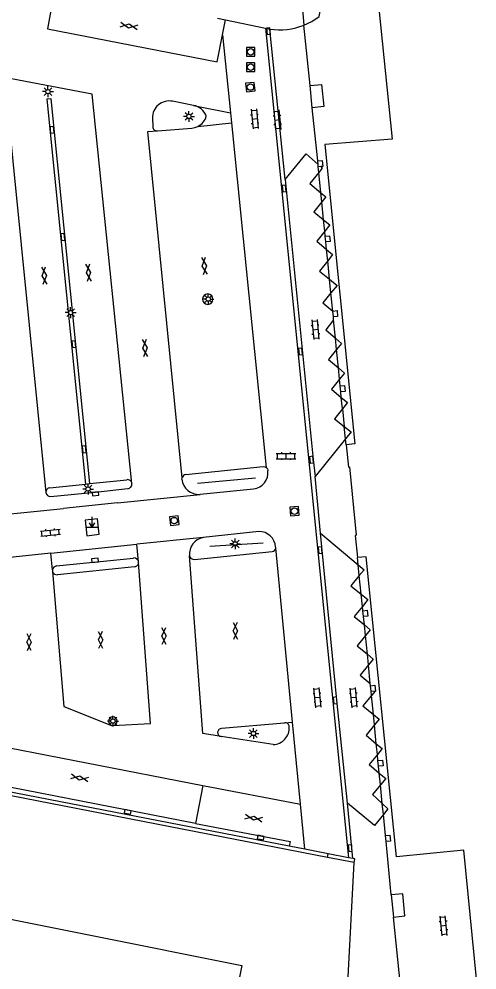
# Model space of a CAD drawing. Extents: x 131000 to 133013, y 393000 to 396501.
# Drawn here: x 132654.7 to 132707.9, y 394842.2 to 394952.6 of the extents above; entities that cross this region are included whole.
import ezdxf

# ---------------------------------------------------------------- set-up
doc = ezdxf.new("R2010")
doc.units = 0
for name, color, linetype in [('gg-afsc-hekwerk', 7, 'Continuous'), ('gg-bbg-hoofdgebouw', 7, 'Continuous'), ('gg-bbg-onder overbouw', 7, 'Continuous'), ('gg-bbg-pand overbouw', 7, 'Continuous'), ('gg-bbg-pilaar onder overbouw', 7, 'Continuous'), ('gg-bbg-pilaar pand', 7, 'Continuous'), ('gg-knt-verharding', 7, 'Continuous'), ('gg-knt-verharding nz', 7, 'Continuous'), ('gt-grn-groenlijn', 7, 'Continuous'), ('gt-symb-gesloten verharding', 7, 'Continuous'), ('gt-symb-klinker verharding', 7, 'Continuous'), ('gt-symb-kolk', 7, 'Continuous'), ('gt-symb-lichtmast', 7, 'Continuous'), ('gt-symb-markant object', 7, 'Continuous'), ('gt-symb-rioolschacht', 7, 'Continuous')]:
    doc.layers.add(name, color=color, linetype=linetype)

# ---------------------------------------------------------------- blocks, each defined once
blk = doc.blocks.new('gt0-KL1')
at = {"layer": 'gt-symb-klinker verharding'}
for p, q in [((-1.15, 0.3), (1.15, 0.3)), ((-1, -0.3), (-1, 0.3)), ((-0.5, 0.3), (-0.5, 0.45)), ((0, -0.3), (0, 0.3)), ((0.5, 0.3), (0.5, 0.45)), ((1, -0.3), (1, 0.3)), ((-1.15, -0.3), (1.15, -0.3)), ((-0.5, -0.45), (-0.5, -0.3)), ((0.5, -0.45), (0.5, -0.3))]:
    blk.add_line(p, q, dxfattribs=at)
blk = doc.blocks.new('gt0-KOLK')
at = {"layer": 'gt-symb-kolk'}
blk.add_lwpolyline([(0, 0), (0.37, 0), (0.37, 0.4), (-0.38, 0.4), (-0.38, 0), (0, 0)], dxfattribs=at)
blk = doc.blocks.new('gt0-LMAST')
at = {"layer": 'gt-symb-lichtmast'}
for p, q in [((-0.18, 0.17), (-0.45, 0.44)), ((-0.01, 0.25), (-0.01, 0.62)), ((0.17, 0.17), (0.44, 0.44)), ((-0.26, 0), (-0.63, 0)), ((-0.18, -0.18), (-0.45, -0.45)), ((-0.01, -0.25), (-0.01, -0.63)), ((0.44, -0.45), (0.17, -0.18)), ((0.24, 0), (0.62, 0))]:
    blk.add_line(p, q, dxfattribs=at)
blk.add_circle((-0.01, 0), 0.25, dxfattribs=at)
blk = doc.blocks.new('gt0-GESVH1')
at = {"layer": 'gt-symb-gesloten verharding'}
for p, q in [((-0.99, -0.26), (0.01, 0.24)), ((0.01, -0.26), (-0.99, 0.24)), ((0.01, 0.24), (1.01, -0.26)), ((1.01, 0.24), (0.01, -0.26))]:
    blk.add_line(p, q, dxfattribs=at)
blk = doc.blocks.new('gt0-RS')
at = {"layer": 'gt-symb-rioolschacht'}
blk.add_lwpolyline([(-0.5, -0.5), (0.5, -0.5), (0.5, 0.5), (-0.5, 0.5)], close=True, dxfattribs=at)
blk.add_circle((0, 0), 0.375, dxfattribs=at)
blk = doc.blocks.new('gt0-MARKOB')
at = {"layer": 'gt-symb-markant object'}
for p, q in [((0, 0), (0, 1.2)), ((-0.75, 0), (0.75, 0)), ((0, 0), (-0.3, 0.52)), ((0, 0), (0.3, 0.52))]:
    blk.add_line(p, q, dxfattribs=at)

msp = doc.modelspace()

# ---------------------------------------------------------------- linework, layer by layer
at = {"layer": 'gg-afsc-hekwerk'}
for p, q in [((132690.55, 394855.26), (132621.73, 394868.65)), ((132693.65, 394854.66), (132690.55, 394855.26)), ((132692.91, 394840.68), (132693.65, 394854.66))]:
    msp.add_line(p, q, dxfattribs=at)
msp.add_lwpolyline([(132676.86, 394824.07), (132673.49, 394807.24), (132620.35, 394817.82), (132627.47, 394853.37), (132680.6, 394842.73), (132677.25, 394826.03)], dxfattribs=at)
at = {"layer": 'gg-bbg-hoofdgebouw'}
msp.add_lwpolyline([(132692.71, 394903.16), (132693, 394900.59), (132693.1, 394900.63), (132693.87, 394892.69), (132693.77, 394892.66), (132694.03, 394890.08)], dxfattribs=at)
at = {"layer": 'gg-bbg-onder overbouw'}
for points in [[(132696.48, 394954.49), (132696.49, 394954.31), (132696.3, 394954.29), (132696.34, 394953.84), (132696.53, 394953.85), (132698.08, 394938.66), (132690.25, 394938.07), (132693.74, 394903.31), (132692.71, 394903.16)], [(132707.92, 394840.51), (132707.9, 394840.68), (132707.69, 394840.66), (132707.65, 394841.14), (132707.85, 394841.16), (132706.39, 394856.12), (132698.56, 394855.33), (132695.05, 394890.19), (132694.03, 394890.08)]]:
    msp.add_lwpolyline(points, dxfattribs=at)
at = {"layer": 'gg-bbg-pand overbouw'}
for p, q in [((132688.53, 394944.89), (132687.83, 394951.91)), ((132689.44, 394936.14), (132688.79, 394942.32)), ((132689.56, 394934.81), (132689.49, 394935.45)), ((132689.8, 394932.43), (132689.56, 394934.81)), ((132689.9, 394931.41), (132689.8, 394932.43)), ((132690.11, 394929.29), (132689.9, 394931.41)), ((132690.24, 394927.99), (132690.11, 394929.29)), ((132690.3, 394927.42), (132690.24, 394927.99)), ((132690.45, 394925.87), (132690.36, 394926.74)), ((132690.58, 394924.55), (132690.45, 394925.87)), ((132690.8, 394922.41), (132690.58, 394924.55)), ((132690.96, 394920.82), (132690.8, 394922.41)), ((132691.18, 394918.71), (132690.96, 394920.82)), ((132691.27, 394917.7), (132691.24, 394918.04)), ((132691.49, 394915.56), (132691.27, 394917.7)), ((132691.62, 394914.25), (132691.49, 394915.56)), ((132691.83, 394912.11), (132691.62, 394914.25)), ((132691.96, 394910.81), (132691.83, 394912.11)), ((132692.04, 394910.04), (132691.96, 394910.81)), ((132692.16, 394908.69), (132692.1, 394909.35)), ((132692.3, 394907.34), (132692.16, 394908.69)), ((132692.3, 394907.34), (132692.5, 394905.32)), ((132692.64, 394903.88), (132692.5, 394905.32)), ((132692.71, 394903.16), (132692.64, 394903.88)), ((132694.12, 394889.24), (132694.03, 394890.08)), ((132694.25, 394887.99), (132694.12, 394889.24)), ((132694.47, 394885.84), (132694.25, 394887.99)), ((132694.61, 394884.42), (132694.47, 394885.84)), ((132694.66, 394883.91), (132694.61, 394884.42)), ((132694.84, 394882.27), (132694.74, 394883.24)), ((132694.97, 394881.02), (132694.84, 394882.27)), ((132695.19, 394878.86), (132694.97, 394881.02)), ((132695.31, 394877.62), (132695.19, 394878.86)), ((132695.53, 394875.46), (132695.31, 394877.62)), ((132695.55, 394875.2), (132695.53, 394875.46)), ((132695.68, 394874.08), (132695.63, 394874.53)), ((132695.89, 394871.88), (132695.68, 394874.08)), ((132696.01, 394870.65), (132695.89, 394871.88)), ((132696.23, 394868.46), (132696.01, 394870.65)), ((132696.35, 394867.23), (132696.23, 394868.46)), ((132696.42, 394866.51), (132696.35, 394867.23)), ((132696.57, 394865.05), (132696.49, 394865.85)), ((132696.71, 394863.69), (132696.57, 394865.05)), ((132696.92, 394861.53), (132696.71, 394863.69)), ((132697.05, 394860.26), (132696.92, 394861.53)), ((132697.29, 394857.82), (132697.05, 394860.26)), ((132697.97, 394850.92), (132697.36, 394857.12)), ((132699.03, 394840.39), (132698.23, 394848.35))]:
    msp.add_line(p, q, dxfattribs=at)
msp.add_lwpolyline([(132689.77, 394953.92), (132687.65, 394953.74), (132687.83, 394951.91)], dxfattribs=at)
at = {"layer": 'gg-bbg-pilaar onder overbouw'}
for p, q in [((132689.78, 394935.48), (132689.49, 394935.45)), ((132696.09, 394874.59), (132695.63, 394874.53))]:
    msp.add_line(p, q, dxfattribs=at)
for points in [[(132688.53, 394944.89), (132689.86, 394945.03), (132690.12, 394942.45), (132688.79, 394942.32)], [(132689.44, 394936.14), (132689.95, 394936.18), (132690.01, 394935.5), (132689.78, 394935.48)], [(132690.3, 394927.42), (132690.81, 394927.46), (132690.87, 394926.79), (132690.36, 394926.74)], [(132691.18, 394918.71), (132691.68, 394918.76), (132691.74, 394918.09), (132691.24, 394918.04)], [(132692.04, 394910.04), (132692.54, 394910.08), (132692.6, 394909.39), (132692.1, 394909.35)], [(132694.66, 394883.91), (132695.18, 394883.97), (132695.26, 394883.3), (132694.74, 394883.24)], [(132695.55, 394875.2), (132696.07, 394875.26), (132696.14, 394874.59), (132696.09, 394874.59)], [(132696.42, 394866.51), (132696.94, 394866.57), (132697.02, 394865.91), (132696.49, 394865.85)], [(132697.29, 394857.82), (132697.8, 394857.86), (132697.87, 394857.17), (132697.36, 394857.12)], [(132698.23, 394848.35), (132699.55, 394848.49), (132699.29, 394851.06), (132697.97, 394850.92)]]:
    msp.add_lwpolyline(points, dxfattribs=at)
at = {"layer": 'gg-bbg-pilaar pand'}
for p, q in [((132688.79, 394942.32), (132688.53, 394944.89)), ((132689.47, 394935.75), (132689.44, 394936.14)), ((132689.49, 394935.45), (132689.47, 394935.75)), ((132690.36, 394926.74), (132690.3, 394927.42)), ((132691.24, 394918.04), (132691.18, 394918.71)), ((132692.1, 394909.35), (132692.04, 394910.04)), ((132694.74, 394883.24), (132694.66, 394883.91)), ((132695.63, 394874.53), (132695.55, 394875.2)), ((132696.49, 394865.85), (132696.42, 394866.51)), ((132697.36, 394857.12), (132697.29, 394857.82)), ((132697.97, 394850.92), (132698.23, 394848.35))]:
    msp.add_line(p, q, dxfattribs=at)
at = {"layer": 'gg-knt-verharding'}
for p, q in [((132677.78, 394952.72), (132678.73, 394952.53)), ((132678.73, 394952.53), (132683.36, 394951.55)), ((132678.37, 394950.79), (132679.29, 394941.74)), ((132683.36, 394951.55), (132683.88, 394951.45)), ((132675.02, 394942.6), (132672.57, 394943.07)), ((132670.23, 394941.11), (132670.27, 394940.13)), ((132679.29, 394941.74), (132679.41, 394940.58)), ((132679.41, 394940.58), (132683.45, 394900.55)), ((132683.65, 394900.22), (132683.65, 394900.17)), ((132662.98, 394898.68), (132667.25, 394899.12)), ((132673.66, 394899.2), (132673.68, 394899.36)), ((132658.31, 394898.2), (132662.47, 394898.63)), ((132662.47, 394898.63), (132662.98, 394898.68)), ((132681.97, 394898.05), (132675.76, 394897.42)), ((132666.17, 394896.43), (132675.76, 394897.42)), ((132650.39, 394894.81), (132659.92, 394895.78)), ((132666.17, 394896.43), (132659.92, 394895.78)), ((132676.12, 394892.42), (132668.42, 394891.64)), ((132682.58, 394893.1), (132676.12, 394892.42)), ((132658.43, 394890.6), (132668.42, 394891.64)), ((132684.55, 394891.22), (132684.54, 394891.32)), ((132686.49, 394870.99), (132684.55, 394891.22)), ((132658.43, 394890.6), (132650.68, 394889.8)), ((132658.63, 394888.65), (132658.43, 394890.6)), ((132659.1, 394889.11), (132668.05, 394890.03)), ((132675.12, 394889.87), (132684.12, 394890.8)), ((132668.15, 394889.03), (132659.21, 394888.09)), ((132668.63, 394889.57), (132668.63, 394889.57)), ((132678.26, 394870.26), (132685.58, 394870.9)), ((132687.41, 394861.46), (132686.49, 394870.99)), ((132684.24, 394868.37), (132678.2, 394869.3)), ((132675.23, 394859.22), (132633.42, 394867.33)), ((132687.91, 394856.23), (132687.41, 394861.46)), ((132687.91, 394856.23), (132686.12, 394856.57)), ((132690.65, 394855.7), (132687.91, 394856.23)), ((132690.55, 394855.26), (132690.65, 394855.7)), ((132692.98, 394855.24), (132690.65, 394855.7)), ((132693.5, 394855.14), (132692.98, 394855.24)), ((132693.73, 394855.1), (132693.5, 394855.14)), ((132693.65, 394854.66), (132693.73, 394855.1))]:
    msp.add_line(p, q, dxfattribs=at)
for points in [[(132662.98, 394898.68), (132658.49, 394943.35), (132657.97, 394943.3), (132662.47, 394898.63)], [(132670.81, 394939.63), (132674.81, 394939.96), (132675.17, 394940.02), (132675.5, 394940.15)], [(132674.12, 394899.74), (132683.1, 394900.65), (132683.29, 394900.63), (132683.45, 394900.55)], [(132683.45, 394900.55), (132683.58, 394900.4), (132683.65, 394900.22)], [(132658.41, 394897.18), (132663.59, 394897.7), (132667.36, 394898.1)], [(132663.84, 394894.6), (132662.43, 394894.45), (132662.62, 394892.63), (132664.06, 394892.8), (132663.84, 394894.6)], [(132668.63, 394889.57), (132668.63, 394889.58), (132668.42, 394891.64)], [(132686.12, 394856.57), (132622.61, 394868.89), (132622.72, 394869.42)], [(132675.23, 394859.22), (132686.22, 394857.1), (132686.12, 394856.57)]]:
    msp.add_lwpolyline(points, dxfattribs=at)
for centre, radius, start, end in [((132685.02, 394959), 7.63, 261.4224, 291.649), ((132672.17, 394941.17), 1.94, 77.9116, 181.9445), ((132674.62, 394940.65), 1.99, 20.3926, 78.4306), ((132674.68, 394941.83), 1.87, 296.1638, 344.9385), ((132670.79, 394940.15), 0.521, 182.2632, 272.8774), ((132676.65, 394920.09), 0.605, 180, 0), ((132676.65, 394920.09), 0.605, 0, 180), ((132681.72, 394899.98), 1.94, 277.3864, 5.7764), ((132667.35, 394898.62), 0.516, 6.0701, 100.8542), ((132675.63, 394899.4), 1.98, 185.9586, 273.6447), ((132674.19, 394899.22), 0.526, 97.6068, 163.6175), ((132658.37, 394897.69), 0.51, 97.1904, 185.5906), ((132667.35, 394898.62), 0.515, 271.1552, 6.104), ((132658.37, 394897.69), 0.51, 185.4922, 274.4866), ((132676.47, 394890.52), 1.93, 100.555, 186.6083), ((132682.65, 394891.21), 1.89, 3.4575, 92.1787), ((132684.12, 394891.23), 0.43, 270.1473, 358.9101), ((132668.09, 394889.49), 0.55, 9.1963, 94.0385), ((132675.07, 394890.39), 0.525, 189.8481, 276.3165), ((132659.14, 394888.6), 0.51, 93.6388, 174.8984), ((132668.13, 394889.53), 0.508, 272.7811, 3.7152), ((132659.15, 394888.6), 0.522, 175.0523, 194.2008), ((132659.14, 394888.61), 0.518, 195.0324, 277.634), ((132665.64, 394871.08), 0.5, 0, 180), ((132665.64, 394871.08), 0.5, 180, 0), ((132678.29, 394869.77), 0.486, 93.5371, 258.8505), ((132684.17, 394870.33), 1.96, 272.0342, 2.9677), ((132685.62, 394870.41), 0.5, 2.5959, 95.0472)]:
    msp.add_arc(centre, radius, start, end, dxfattribs=at)
at = {"layer": 'gg-knt-verharding nz'}
for p, q in [((132678.37, 394950.79), (132678.73, 394952.53)), ((132683.36, 394951.55), (132692.98, 394855.24)), ((132685.64, 394933.99), (132683.88, 394951.45)), ((132675.02, 394942.6), (132679.29, 394941.74)), ((132675.5, 394940.15), (132679.41, 394940.58)), ((132692.64, 394903.88), (132689.11, 394899.49)), ((132689.74, 394892.91), (132689.11, 394899.49)), ((132689.74, 394892.91), (132694.12, 394889.24)), ((132696.09, 394874.59), (132695.68, 394874.08)), ((132685.58, 394870.9), (132686.49, 394870.99)), ((132676.08, 394863.63), (132675.23, 394859.22)), ((132676.08, 394863.63), (132687.41, 394861.46))]:
    msp.add_line(p, q, dxfattribs=at)
for points in [[(132658.94, 394956.42), (132658.04, 394951.5), (132677.74, 394947.67), (132678.37, 394950.79)], [(132687.83, 394951.91), (132688.75, 394952.34), (132689.6, 394952.9), (132689.77, 394953.92)], [(132667.86, 394898.67), (132663.24, 394943.91), (132653.07, 394945.82), (132657.86, 394897.64)], [(132673.68, 394899.36), (132669.69, 394939.55), (132670.81, 394939.63)], [(132685.64, 394933.99), (132688.1, 394936.98), (132689.47, 394935.75)], [(132689.78, 394935.48), (132689.96, 394935.31), (132689.56, 394934.81)], [(132689.56, 394934.81), (132688.49, 394933.51), (132689.8, 394932.43)], [(132685.64, 394933.99), (132688.89, 394901.48), (132689.11, 394899.49)], [(132689.8, 394932.43), (132690.36, 394931.97), (132689.9, 394931.41)], [(132689.9, 394931.41), (132688.96, 394930.25), (132690.11, 394929.29)], [(132690.11, 394929.29), (132690.82, 394928.71), (132690.24, 394927.99)], [(132690.24, 394927.99), (132689.31, 394926.83), (132690.45, 394925.87)], [(132690.45, 394925.87), (132691.15, 394925.28), (132690.58, 394924.55)], [(132690.58, 394924.55), (132689.65, 394923.36), (132690.8, 394922.41)], [(132690.8, 394922.41), (132691.67, 394921.7), (132690.96, 394920.82)], [(132690.96, 394920.82), (132690.03, 394919.65), (132691.18, 394918.71)], [(132691.27, 394917.7), (132690.35, 394916.52), (132691.49, 394915.56)], [(132691.49, 394915.56), (132692.19, 394914.96), (132691.62, 394914.25)], [(132691.62, 394914.25), (132690.68, 394913.07), (132691.83, 394912.11)], [(132691.83, 394912.11), (132692.53, 394911.52), (132691.96, 394910.81)], [(132691.96, 394910.81), (132691.01, 394909.63), (132692.16, 394908.69)], [(132692.16, 394908.69), (132692.89, 394908.09), (132692.3, 394907.34)], [(132692.3, 394907.34), (132691.39, 394906.19), (132692.5, 394905.32)], [(132692.5, 394905.32), (132693.29, 394904.69), (132692.64, 394903.88)], [(132692.87, 394861.58), (132691.66, 394873.53), (132689.74, 394892.91)], [(132678.2, 394869.3), (132676.08, 394869.67), (132674.55, 394890.3)], [(132658.64, 394888.47), (132659.93, 394872.78), (132665.49, 394870.58), (132665.63, 394870.57), (132670.01, 394870.83), (132668.63, 394889.57)], [(132694.12, 394889.24), (132694.8, 394888.67), (132694.25, 394887.99)], [(132694.25, 394887.99), (132693.28, 394886.81), (132694.47, 394885.84)], [(132694.47, 394885.84), (132695.24, 394885.21), (132694.61, 394884.42)], [(132694.61, 394884.42), (132693.65, 394883.24), (132694.84, 394882.27)], [(132694.84, 394882.27), (132695.53, 394881.71), (132694.97, 394881.02)], [(132694.97, 394881.02), (132694, 394879.83), (132695.19, 394878.86)], [(132695.19, 394878.86), (132695.86, 394878.3), (132695.31, 394877.62)], [(132695.31, 394877.62), (132694.35, 394876.43), (132695.53, 394875.46)], [(132695.68, 394874.08), (132694.68, 394872.86), (132695.89, 394871.88)], [(132633.42, 394867.33), (132634.33, 394871.75), (132635.52, 394871.51), (132676.08, 394863.63)], [(132695.89, 394871.88), (132696.56, 394871.34), (132696.01, 394870.65)], [(132696.01, 394870.65), (132695.05, 394869.45), (132696.23, 394868.46)], [(132696.23, 394868.46), (132696.89, 394867.91), (132696.35, 394867.23)], [(132696.35, 394867.23), (132695.38, 394866.04), (132696.57, 394865.05)], [(132696.57, 394865.05), (132697.32, 394864.43), (132696.71, 394863.69)], [(132696.71, 394863.69), (132695.79, 394862.57), (132696.92, 394861.53)], [(132697.05, 394860.26), (132696.02, 394858.99), (132692.87, 394861.58)], [(132693.5, 394855.14), (132693.4, 394856.36), (132692.87, 394861.58)], [(132696.92, 394861.53), (132697.58, 394860.93), (132697.05, 394860.26)]]:
    msp.add_lwpolyline(points, dxfattribs=at)
at = {"layer": 'gt-grn-groenlijn'}
for p, q in [((132675.48, 394898.71), (132682.21, 394899.34)), ((132676.91, 394891.42), (132683.1, 394891.81))]:
    msp.add_line(p, q, dxfattribs=at)

# ---------------------------------------------------------------- block references
at = {"layer": 'gt-symb-gesloten verharding'}
for p, rotation in [((132667.5, 394951.82), -9.264523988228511), ((132676.26, 394923.94), 96.14399576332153), ((132657.68, 394922.84), -85.29819168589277), ((132662.82, 394923.19), -85.29819168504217), ((132669.37, 394914.43), -85.29819168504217), ((132679.88, 394881.58), -89.19791148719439), ((132655.92, 394880.29), -89.19791148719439), ((132664.22, 394880.53), -89.19791148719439), ((132671.58, 394880.99), -89.19791148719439), ((132661.77, 394864.51), -10.140793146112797), ((132681.99, 394859.84), -10.140793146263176)]:
    msp.add_blockref('gt0-GESVH1', p, dxfattribs=dict(at, rotation=rotation))
at = {"layer": 'gt-symb-klinker verharding'}
for p, rotation in [((132682.11, 394941.03), -84.83669318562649), ((132684.73, 394940.92), -84.83669318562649), ((132689.16, 394916.57), -84.83669318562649), ((132658.4, 394892.98), 5.910070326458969), ((132689.4, 394873.82), 95.56802405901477), ((132693.61, 394873.82), 95.56802405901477), ((132704.04, 394847.32), 95.96703762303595)]:
    msp.add_blockref('gt0-KL1', p, dxfattribs=dict(at, rotation=rotation))
msp.add_blockref('gt0-KL1', (132685.75, 394901.87), dxfattribs=at)
at = {"layer": 'gt-symb-kolk'}
for p, rotation in [((132683.9, 394951.25), 95.73950200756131), ((132658.38, 394939.74), -84.37493991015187), ((132685.74, 394932.96), 95.6905186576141), ((132659.64, 394927.29), -84.14690870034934), ((132660.9, 394914.85), -83.85600423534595), ((132687.62, 394914.05), 95.73950200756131), ((132662.12, 394902.63), -84.20389934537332), ((132688.89, 394901.48), 96.36425399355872), ((132663.59, 394897.7), -174.2123230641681), ((132689.92, 394890.98), 95.69051865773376), ((132663.59, 394889.57), 5.577291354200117), ((132691.66, 394873.53), 95.78767693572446), ((132667.31, 394860.37), -10.950434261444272), ((132682.76, 394857.37), -10.950434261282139), ((132693.4, 394856.36), 94.7830771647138)]:
    msp.add_blockref('gt0-KOLK', p, dxfattribs=dict(at, rotation=rotation))
at = {"layer": 'gt-symb-lichtmast'}
for p in [(132658.11, 394944.19), (132674.48, 394941.31), (132676.73, 394920.1), (132660.75, 394918.53), (132662.77, 394898.05), (132679.85, 394891.68), (132665.66, 394871.1), (132681.97, 394869.66)]:
    msp.add_blockref('gt0-LMAST', p, dxfattribs=at)
at = {"layer": 'gt-symb-markant object'}
msp.add_blockref('gt0-MARKOB', (132663.23, 394893.61), dxfattribs=at)
at = {"layer": 'gt-symb-rioolschacht'}
for p in [(132681.64, 394948.82), (132681.64, 394947.04)]:
    msp.add_blockref('gt0-RS', p, dxfattribs=at)
for p, rotation in [((132681.61, 394944.72), -83.85600423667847), ((132686.73, 394895.47), 5.2689509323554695), ((132672.77, 394894.38), 6.087008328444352)]:
    msp.add_blockref('gt0-RS', p, dxfattribs=dict(at, rotation=rotation))

doc.saveas('drawing.dxf')
